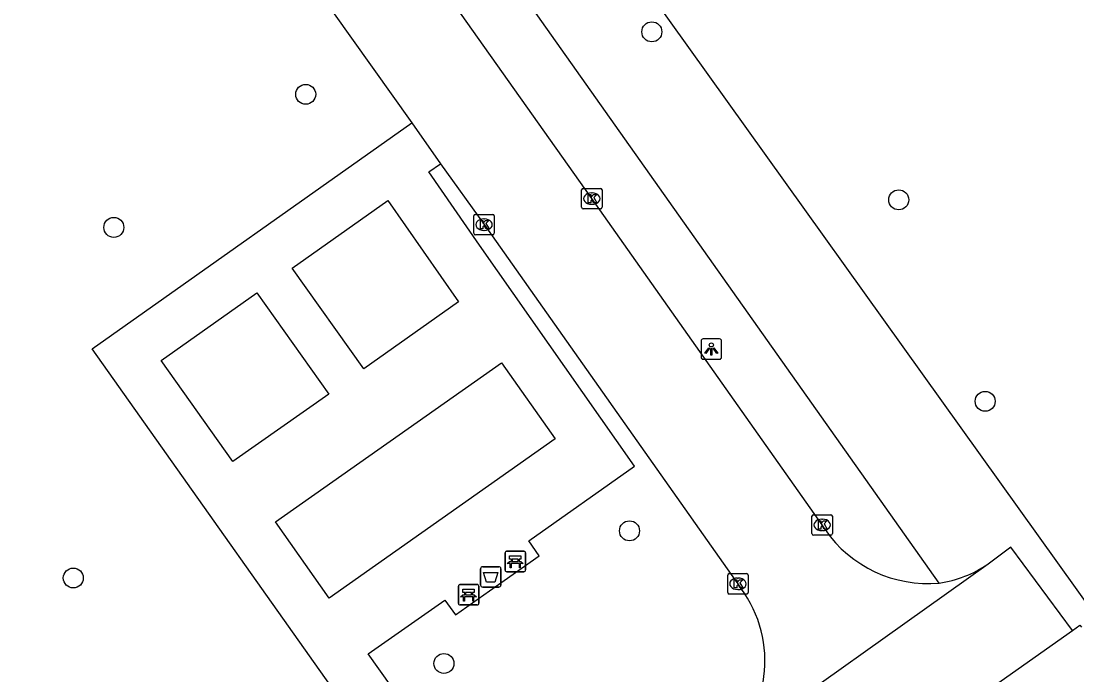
# Model space of a CAD drawing. Extents: x 159353 to 160616, y 385893 to 387321.
# Drawn here: x 160125.3 to 160177, y 387063.7 to 387095.7 of the extents above; entities that cross this region are included whole.
import ezdxf

# ---------------------------------------------------------------- set-up
doc = ezdxf.new("R2010")
doc.units = 0
for name, color, linetype in [('IMGEO_Afvalbak', 7, 'Continuous'), ('IMGEO_Bank', 7, 'Continuous'), ('IMGEO_Boom', 7, 'Continuous'), ('IMGEO_Groenvoorziening', 7, 'Continuous'), ('IMGEO_Kolk', 7, 'Continuous'), ('IMGEO_Lichtpunt', 7, 'Continuous'), ('IMGEO_Rijbaan_lokaal_open', 7, 'Continuous'), ('IMGEO_Voetpad_open', 7, 'Continuous')]:
    doc.layers.add(name, color=color, linetype=linetype)

msp = doc.modelspace()

# ---------------------------------------------------------------- linework, layer by layer
at = {"layer": 'IMGEO_Afvalbak'}
for p, q in [((160147.803, 387068.121), (160147.803, 387068.921)), ((160147.803, 387068.921), (160147.803, 387068.121)), ((160147.903, 387069.021), (160148.693, 387069.021)), ((160148.693, 387069.021), (160147.903, 387069.021)), ((160148.793, 387068.921), (160148.793, 387068.121)), ((160148.793, 387068.121), (160148.793, 387068.921)), ((160148.693, 387068.021), (160147.903, 387068.021)), ((160147.903, 387068.021), (160148.693, 387068.021))]:
    msp.add_line(p, q, dxfattribs=at)
msp.add_lwpolyline([(160147.946, 387068.735), (160148.65, 387068.735), (160148.501, 387068.265), (160148.095, 387068.265), (160147.946, 387068.735)], dxfattribs=at)
for centre, start, end in [((160147.903, 387068.921), 90, 180), ((160147.903, 387068.921), 90, 180), ((160148.693, 387068.921), 0, 90), ((160148.693, 387068.921), 360, 90), ((160147.903, 387068.121), 180, 270), ((160147.903, 387068.121), 180, 270), ((160148.693, 387068.121), 270, 0), ((160148.693, 387068.121), 270, 0)]:
    msp.add_arc(centre, 0.1, start, end, dxfattribs=at)
at = {"layer": 'IMGEO_Bank'}
for p, q in [((160148.998, 387068.852), (160148.998, 387069.693)), ((160148.998, 387069.693), (160148.998, 387068.852)), ((160149.073, 387069.777), (160149.914, 387069.777)), ((160149.914, 387069.777), (160149.073, 387069.777)), ((160149.307, 387069.283), (160149.307, 387069.389)), ((160149.351, 387069.389), (160149.351, 387069.283)), ((160149.639, 387069.395), (160149.357, 387069.395)), ((160149.645, 387069.283), (160149.645, 387069.389)), ((160149.689, 387069.389), (160149.689, 387069.283)), ((160149.998, 387069.702), (160149.998, 387068.861)), ((160149.998, 387068.861), (160149.998, 387069.702)), ((160149.695, 387069.175), (160149.302, 387069.175)), ((160149.357, 387069.277), (160149.639, 387069.277)), ((160149.923, 387068.777), (160149.082, 387068.777)), ((160149.082, 387068.777), (160149.923, 387068.777)), ((160146.714, 387067.222), (160146.714, 387068.063)), ((160146.714, 387068.063), (160146.714, 387067.222)), ((160146.789, 387068.147), (160147.63, 387068.147)), ((160147.63, 387068.147), (160146.789, 387068.147)), ((160147.355, 387067.765), (160147.073, 387067.765)), ((160147.714, 387068.072), (160147.714, 387067.231)), ((160147.714, 387067.231), (160147.714, 387068.072)), ((160147.411, 387067.545), (160147.018, 387067.545)), ((160147.023, 387067.653), (160147.023, 387067.759)), ((160147.067, 387067.759), (160147.067, 387067.653)), ((160147.073, 387067.647), (160147.355, 387067.647)), ((160147.361, 387067.653), (160147.361, 387067.759)), ((160147.405, 387067.759), (160147.405, 387067.653)), ((160147.639, 387067.147), (160146.798, 387067.147)), ((160146.798, 387067.147), (160147.639, 387067.147))]:
    msp.add_line(p, q, dxfattribs=at)
for points in [[(160149.301, 387069.395), (160149.215, 387069.395), (160149.215, 387069.556), (160149.778, 387069.556), (160149.778, 387069.395), (160149.695, 387069.395)], [(160149.245, 387069.175), (160149.103, 387069.175), (160149.215, 387069.277), (160149.301, 387069.277)], [(160149.295, 387069.168), (160149.295, 387068.961), (160149.252, 387068.961), (160149.252, 387069.168)], [(160149.695, 387069.277), (160149.778, 387069.277), (160149.89, 387069.175), (160149.751, 387069.175)], [(160149.745, 387069.168), (160149.745, 387068.961), (160149.701, 387068.961), (160149.701, 387069.168)], [(160147.017, 387067.765), (160146.931, 387067.765), (160146.931, 387067.926), (160147.494, 387067.926), (160147.494, 387067.765), (160147.411, 387067.765)], [(160146.961, 387067.545), (160146.819, 387067.545), (160146.931, 387067.647), (160147.017, 387067.647)], [(160147.011, 387067.538), (160147.011, 387067.331), (160146.968, 387067.331), (160146.968, 387067.538)], [(160147.411, 387067.647), (160147.494, 387067.647), (160147.606, 387067.545), (160147.467, 387067.545)], [(160147.461, 387067.538), (160147.461, 387067.331), (160147.417, 387067.331), (160147.417, 387067.538)]]:
    msp.add_lwpolyline(points, dxfattribs=at)
for centre, radius, start, end in [((160149.076, 387069.699), 0.0779, 92.4484, 184.2845), ((160149.076, 387069.699), 0.0779, 92.4484, 184.2845), ((160149.3, 387069.388), 0.00671, 2.8957, 87.1043), ((160149.357, 387069.388), 0.00671, 92.8957, 177.1043), ((160149.639, 387069.388), 0.00671, 2.8957, 87.1043), ((160149.696, 387069.388), 0.00671, 92.8957, 177.1043), ((160149.92, 387069.699), 0.0779, 2.4484, 94.2845), ((160149.92, 387069.699), 0.0779, 2.4484, 94.2845), ((160149.076, 387068.855), 0.0779, 182.4484, 274.2845), ((160149.076, 387068.855), 0.0779, 182.4484, 274.2845), ((160149.245, 387069.168), 0.00671, 2.8957, 87.1043), ((160149.302, 387069.168), 0.00671, 92.8957, 177.1043), ((160149.3, 387069.284), 0.00671, 272.8957, 357.1043), ((160149.357, 387069.284), 0.00671, 182.8957, 267.1043), ((160149.639, 387069.284), 0.00671, 272.8957, 357.1043), ((160149.696, 387069.284), 0.00671, 182.8957, 267.1043), ((160149.694, 387069.168), 0.00671, 2.8957, 87.1043), ((160149.751, 387069.168), 0.00671, 92.8957, 177.1043), ((160149.92, 387068.855), 0.0779, 272.4484, 4.2845), ((160149.92, 387068.855), 0.0779, 272.4484, 4.2845), ((160146.792, 387068.069), 0.0779, 92.4484, 184.2845), ((160146.792, 387068.069), 0.0779, 92.4484, 184.2845), ((160147.016, 387067.758), 0.00671, 2.8957, 87.1043), ((160147.073, 387067.758), 0.00671, 92.8957, 177.1043), ((160147.355, 387067.758), 0.00671, 2.8957, 87.1043), ((160147.412, 387067.758), 0.00671, 92.8957, 177.1043), ((160147.636, 387068.069), 0.0779, 2.4484, 94.2845), ((160147.636, 387068.069), 0.0779, 2.4484, 94.2845), ((160146.961, 387067.538), 0.00671, 2.8957, 87.1043), ((160147.018, 387067.538), 0.00671, 92.8957, 177.1043), ((160147.016, 387067.654), 0.00671, 272.8957, 357.1043), ((160147.073, 387067.654), 0.00671, 182.8957, 267.1043), ((160147.355, 387067.654), 0.00671, 272.8957, 357.1043), ((160147.412, 387067.654), 0.00671, 182.8957, 267.1043), ((160147.41, 387067.538), 0.00671, 2.8957, 87.1043), ((160147.467, 387067.538), 0.00671, 92.8957, 177.1043), ((160146.792, 387067.225), 0.0779, 182.4484, 274.2845), ((160146.792, 387067.225), 0.0779, 182.4484, 274.2845), ((160147.636, 387067.225), 0.0779, 272.4484, 4.2845), ((160147.636, 387067.225), 0.0779, 272.4484, 4.2845)]:
    msp.add_arc(centre, radius, start, end, dxfattribs=at)
at = {"layer": 'IMGEO_Boom'}
for centre in [(160156.181, 387095.213), (160139.243, 387092.153), (160168.262, 387086.985), (160129.854, 387085.637), (160172.491, 387077.119), (160155.089, 387070.777), (160127.87, 387068.468), (160146.007, 387064.283)]:
    msp.add_circle(centre, 0.489, dxfattribs=at)
at = {"layer": 'IMGEO_Groenvoorziening'}
msp.add_lwpolyline([(160152.299, 387102.397), (160177.924, 387066.566)], dxfattribs=at)
at = {"layer": 'IMGEO_Kolk'}
for p, q in [((160152.744, 387086.62), (160152.744, 387087.472)), ((160152.819, 387087.546), (160153.671, 387087.546)), ((160153.745, 387087.472), (160153.745, 387086.62)), ((160153.232, 387087.326), (160153.257, 387087.326)), ((160153.671, 387086.546), (160152.819, 387086.546)), ((160153.255, 387086.766), (160153.23, 387086.766)), ((160147.471, 387085.346), (160147.471, 387086.198)), ((160147.546, 387086.272), (160148.398, 387086.272)), ((160147.959, 387086.052), (160147.984, 387086.052)), ((160148.472, 387086.198), (160148.472, 387085.346)), ((160147.982, 387085.492), (160147.957, 387085.492)), ((160148.398, 387085.272), (160147.546, 387085.272)), ((160164.014, 387070.641), (160164.014, 387071.493)), ((160164.089, 387071.567), (160164.941, 387071.567)), ((160165.015, 387071.493), (160165.015, 387070.641)), ((160164.502, 387071.347), (160164.527, 387071.347)), ((160164.941, 387070.567), (160164.089, 387070.567)), ((160164.525, 387070.787), (160164.5, 387070.787)), ((160159.892, 387067.756), (160159.892, 387068.608)), ((160159.967, 387068.682), (160160.819, 387068.682)), ((160160.38, 387068.462), (160160.405, 387068.462)), ((160160.893, 387068.608), (160160.893, 387067.756)), ((160160.403, 387067.902), (160160.378, 387067.902)), ((160160.819, 387067.682), (160159.967, 387067.682))]:
    msp.add_line(p, q, dxfattribs=at)
for points in [[(160152.744, 387086.62), (160152.744, 387087.472)], [(160152.819, 387087.546), (160153.671, 387087.546)], [(160153.745, 387087.472), (160153.745, 387086.62)], [(160153.065, 387087.246), (160153.188, 387087.246), (160153.188, 387087.095), (160153.318, 387087.246), (160153.482, 387087.246), (160153.336, 387087.095), (160153.489, 387086.846), (160153.337, 387086.846), (160153.252, 387087.01), (160153.188, 387086.943), (160153.188, 387086.846), (160153.065, 387086.846), (160153.065, 387087.246)], [(160153.671, 387086.546), (160152.819, 387086.546)], [(160147.471, 387085.346), (160147.471, 387086.198)], [(160147.546, 387086.272), (160148.398, 387086.272)], [(160147.792, 387085.972), (160147.915, 387085.972), (160147.915, 387085.821), (160148.045, 387085.972), (160148.209, 387085.972), (160148.063, 387085.821), (160148.216, 387085.572), (160148.064, 387085.572), (160147.979, 387085.736), (160147.915, 387085.669), (160147.915, 387085.572), (160147.792, 387085.572), (160147.792, 387085.972)], [(160148.472, 387086.198), (160148.472, 387085.346)], [(160148.398, 387085.272), (160147.546, 387085.272)], [(160164.014, 387070.641), (160164.014, 387071.493)], [(160164.089, 387071.567), (160164.941, 387071.567)], [(160165.015, 387071.493), (160165.015, 387070.641)], [(160164.335, 387071.267), (160164.458, 387071.267), (160164.458, 387071.116), (160164.588, 387071.267), (160164.752, 387071.267), (160164.606, 387071.116), (160164.759, 387070.867), (160164.607, 387070.867), (160164.522, 387071.031), (160164.458, 387070.964), (160164.458, 387070.867), (160164.335, 387070.867), (160164.335, 387071.267)], [(160164.941, 387070.567), (160164.089, 387070.567)], [(160159.892, 387067.756), (160159.892, 387068.608)], [(160159.967, 387068.682), (160160.819, 387068.682)], [(160160.213, 387068.382), (160160.336, 387068.382), (160160.336, 387068.231), (160160.466, 387068.382), (160160.63, 387068.382), (160160.484, 387068.231), (160160.637, 387067.982), (160160.485, 387067.982), (160160.4, 387068.146), (160160.336, 387068.079), (160160.336, 387067.982), (160160.213, 387067.982), (160160.213, 387068.382)], [(160160.893, 387068.608), (160160.893, 387067.756)], [(160160.819, 387067.682), (160159.967, 387067.682)]]:
    msp.add_lwpolyline(points, dxfattribs=at)
for centre, start, end in [((160152.821, 387087.47), 91.552, 178.448), ((160152.821, 387087.47), 91.552, 178.448), ((160153.669, 387087.47), 1.552, 88.448), ((160153.669, 387087.47), 1.552, 88.448), ((160152.821, 387086.622), 181.552, 268.448), ((160152.821, 387086.622), 181.552, 268.448), ((160153.669, 387086.622), 271.552, 358.448), ((160153.669, 387086.622), 271.552, 358.448), ((160147.548, 387086.196), 91.552, 178.448), ((160147.548, 387086.196), 91.552, 178.448), ((160148.396, 387086.196), 1.552, 88.448), ((160148.396, 387086.196), 1.552, 88.448), ((160147.548, 387085.348), 181.552, 268.448), ((160147.548, 387085.348), 181.552, 268.448), ((160148.396, 387085.348), 271.552, 358.448), ((160148.396, 387085.348), 271.552, 358.448), ((160164.091, 387071.491), 91.552, 178.448), ((160164.091, 387071.491), 91.552, 178.448), ((160164.939, 387071.491), 1.552, 88.448), ((160164.939, 387071.491), 1.552, 88.448), ((160164.091, 387070.643), 181.552, 268.448), ((160164.091, 387070.643), 181.552, 268.448), ((160164.939, 387070.643), 271.552, 358.448), ((160164.939, 387070.643), 271.552, 358.448), ((160159.969, 387068.606), 91.552, 178.448), ((160159.969, 387068.606), 91.552, 178.448), ((160160.817, 387068.606), 1.552, 88.448), ((160160.817, 387068.606), 1.552, 88.448), ((160159.969, 387067.758), 181.552, 268.448), ((160159.969, 387067.758), 181.552, 268.448), ((160160.817, 387067.758), 271.552, 358.448), ((160160.817, 387067.758), 271.552, 358.448)]:
    msp.add_arc(centre, 0.0765, start, end, dxfattribs=at)
for centre, major_axis, ratio, start_param, end_param in [((160153.231, 387087.046), (-0.387, 0.002), 0.722429, 4.712389, 7.853982), ((160153.256, 387087.046), (-0.39, 0.002), 0.717154, 1.570796, 4.712389), ((160147.958, 387085.772), (-0.387, 0.002), 0.722429, 4.712389, 7.853982), ((160147.983, 387085.772), (-0.39, 0.002), 0.717154, 1.570796, 4.712389), ((160164.501, 387071.067), (-0.387, 0.002), 0.722429, 4.712389, 7.853982), ((160164.526, 387071.067), (-0.39, 0.002), 0.717154, 1.570796, 4.712389), ((160160.379, 387068.182), (-0.387, 0.002), 0.722429, 4.712389, 7.853982), ((160160.404, 387068.182), (-0.39, 0.002), 0.717154, 1.570796, 4.712389)]:
    msp.add_ellipse(centre, major_axis=major_axis, ratio=ratio, start_param=start_param, end_param=end_param, dxfattribs=at)
at = {"layer": 'IMGEO_Lichtpunt'}
for p, q in [((160159.496, 387080.178), (160158.688, 387080.178)), ((160159.496, 387080.178), (160158.688, 387080.178)), ((160158.594, 387080.083), (160158.594, 387079.276)), ((160158.594, 387080.083), (160158.594, 387079.276)), ((160159.59, 387079.276), (160159.59, 387080.083)), ((160159.59, 387079.276), (160159.59, 387080.083)), ((160158.688, 387079.182), (160159.496, 387079.182)), ((160158.688, 387079.182), (160159.496, 387079.182))]:
    msp.add_line(p, q, dxfattribs=at)
for points in [[(160158.968, 387079.747), (160159.007, 387079.719), (160158.819, 387079.457), (160158.781, 387079.484), (160158.968, 387079.747)], [(160159.07, 387079.699), (160159.117, 387079.699), (160159.117, 387079.377), (160159.07, 387079.377), (160159.07, 387079.699)], [(160159.18, 387079.719), (160159.218, 387079.746), (160159.405, 387079.484), (160159.366, 387079.456), (160159.18, 387079.719)]]:
    msp.add_lwpolyline(points, dxfattribs=at)
msp.add_circle((160159.093, 387079.881), 0.0994, dxfattribs=at)
for centre, start, end in [((160158.688, 387080.083), 90, 180), ((160158.688, 387080.083), 90, 180), ((160159.496, 387080.083), 0, 90), ((160159.496, 387080.083), 0, 90), ((160158.688, 387079.276), 180, 270), ((160158.688, 387079.276), 180, 270), ((160159.496, 387079.276), 270, 0), ((160159.496, 387079.276), 270, 360)]:
    msp.add_arc(centre, 0.0946, start, end, dxfattribs=at)
at = {"layer": 'IMGEO_Rijbaan_lokaal_open'}
for points in [[(160133.721, 387105.827), (160144.435, 387090.75)], [(160164.661, 387070.836), (160164.514, 387071.066), (160153.244, 387087.045), (160144.795, 387099.004)], [(160144.435, 387090.75), (160145.847, 387088.754)], [(160145.847, 387088.754), (160147.973, 387085.772), (160160.26, 387068.361), (160160.395, 387068.183), (160160.526, 387067.979)], [(160176.761, 387065.894), (160173.752, 387069.981), (160172.633, 387069.147)], [(160172.633, 387069.147), (160159.439, 387059.75)], [(160169.388, 387060.689), (160176.761, 387065.894)]]:
    msp.add_lwpolyline(points, dxfattribs=at)
for centre, radius, start, end in [((160169.693, 387074.31), 6.115, 214.6158, 275.2035), ((160169.367, 387074.019), 5.866, 278.6422, 303.838), ((160155.789, 387064.418), 5.926, 308.0166, 36.9337)]:
    msp.add_arc(centre, radius, start, end, dxfattribs=at)
at = {"layer": 'IMGEO_Voetpad_open'}
for points in [[(160090.541, 387108.532), (160131.066, 387051.05), (160143.067, 387059.509), (160128.801, 387079.691), (160144.435, 387090.75)], [(160170.248, 387068.22), (160148.162, 387099.475), (160152.299, 387102.397)], [(160139.288, 387046.139), (160135.614, 387051.291), (160146.447, 387058.919), (160142.307, 387064.752), (160146.049, 387067.384), (160146.573, 387066.667), (160148.243, 387067.841), (160150.663, 387069.556), (160150.155, 387070.295), (160155.335, 387073.94), (160147.745, 387084.77), (160145.271, 387088.357), (160145.847, 387088.754)], [(160142.095, 387078.707), (160138.576, 387083.643), (160143.26, 387086.958), (160146.726, 387081.998), (160142.095, 387078.707)], [(160135.679, 387074.175), (160132.164, 387079.12), (160136.846, 387082.428), (160140.37, 387077.477), (160135.679, 387074.175)], [(160140.395, 387067.476), (160137.772, 387071.212), (160148.823, 387079.011), (160151.445, 387075.283), (160140.395, 387067.476)], [(160176.761, 387065.894), (160177.127, 387066.154), (160177.199, 387066.053)]]:
    msp.add_lwpolyline(points, dxfattribs=at)

doc.saveas('drawing.dxf')
